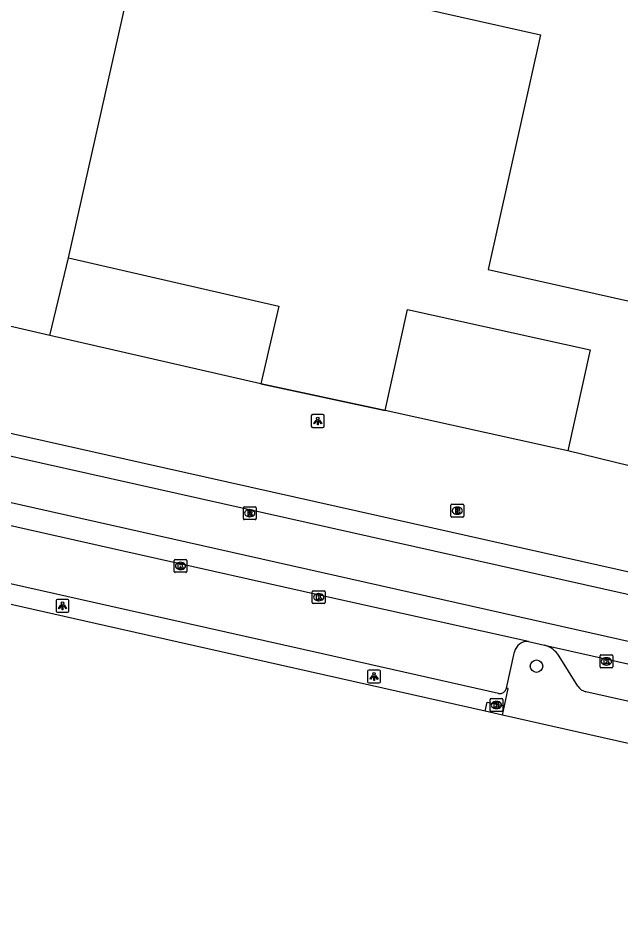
# Model space of a CAD drawing. Extents: x 162172 to 163187, y 382874 to 383684.
# Drawn here: x 162933.9 to 162980.8, y 382904.6 to 382974.7 of the extents above; entities that cross this region are included whole.
import ezdxf

# ---------------------------------------------------------------- set-up
doc = ezdxf.new("R2010")
doc.units = 0
for name, color, linetype in [('IMGEO_Berm_groen', 7, 'Continuous'), ('IMGEO_Boom', 7, 'Continuous'), ('IMGEO_Brandkraan', 7, 'Continuous'), ('IMGEO_Kolk', 7, 'Continuous'), ('IMGEO_Lichtpunt', 7, 'Continuous'), ('IMGEO_Muur', 7, 'Continuous'), ('IMGEO_Pand', 7, 'Continuous'), ('IMGEO_Parkeervlak_open', 7, 'Continuous'), ('IMGEO_Rijbaan_lokaal_gesloten', 7, 'Continuous'), ('IMGEO_Rioolput', 7, 'Continuous'), ('IMGEO_Voetpad_open', 7, 'Continuous'), ('IMGEO_Waterloop', 7, 'Continuous')]:
    doc.layers.add(name, color=color, linetype=linetype)

msp = doc.modelspace()

# ---------------------------------------------------------------- linework, layer by layer
at = {"layer": 'IMGEO_Berm_groen'}
msp.add_lwpolyline([(162971.559, 382920.546), (162971.713, 382921.273)], dxfattribs=at)
at = {"layer": 'IMGEO_Boom'}
msp.add_circle((162974.204, 382924.351), 0.489, dxfattribs=at)
at = {"layer": 'IMGEO_Brandkraan'}
for p, q in [((162967.548, 382936.011), (162967.548, 382936.863)), ((162967.623, 382936.937), (162968.475, 382936.937)), ((162968.549, 382936.863), (162968.549, 382936.011)), ((162968.059, 382936.157), (162968.034, 382936.157)), ((162968.036, 382936.717), (162968.061, 382936.717)), ((162968.475, 382935.937), (162967.623, 382935.937))]:
    msp.add_line(p, q, dxfattribs=at)
for points in [[(162967.548, 382936.011), (162967.548, 382936.863)], [(162967.623, 382936.937), (162968.475, 382936.937)], [(162968.549, 382936.863), (162968.549, 382936.011)], [(162967.896, 382936.637), (162967.896, 382936.237), (162968.109, 382936.237)], [(162968.127, 382936.637), (162967.896, 382936.637)], [(162968.075, 382936.556), (162968.021, 382936.556), (162968.021, 382936.48)], [(162968.021, 382936.48), (162968.074, 382936.48)], [(162968.083, 382936.404), (162968.021, 382936.404), (162968.021, 382936.323)], [(162968.021, 382936.323), (162968.083, 382936.323)], [(162968.475, 382935.937), (162967.623, 382935.937)]]:
    msp.add_lwpolyline(points, dxfattribs=at)
for centre, radius, start, end in [((162967.625, 382936.861), 0.0765, 91.55205, 178.44795), ((162967.625, 382936.861), 0.0765, 91.55205, 178.44795), ((162968.473, 382936.861), 0.0765, 1.55205, 88.44795), ((162968.473, 382936.861), 0.0765, 1.55205, 88.44795), ((162968.076, 382936.518), 0.0379, 267.82845, 90.93552), ((162968.084, 382936.363), 0.0404, 269.87594, 90.50774), ((162968.115, 382936.488), 0.251, 268.66757, 293.53466), ((162968.131, 382936.492), 0.145, 59.4692, 91.53667), ((162968.156, 382936.539), 0.0922, 285.51372, 58.15012), ((162968.161, 382936.347), 0.105, 301.31148, 78.98903), ((162967.625, 382936.013), 0.0765, 181.55205, 268.44795), ((162967.625, 382936.013), 0.0765, 181.55205, 268.44795), ((162968.473, 382936.013), 0.0765, 271.55205, 358.44795), ((162968.473, 382936.013), 0.0765, 271.55205, 358.44795)]:
    msp.add_arc(centre, radius, start, end, dxfattribs=at)
for centre, major_axis, ratio, start_param, end_param in [((162968.035, 382936.437), (-0.387, 0.002), 0.722429, 4.712389, 7.853982), ((162968.06, 382936.437), (-0.39, 0.002), 0.717154, 1.570796, 4.712389)]:
    msp.add_ellipse(centre, major_axis=major_axis, ratio=ratio, start_param=start_param, end_param=end_param, dxfattribs=at)
at = {"layer": 'IMGEO_Kolk'}
for p, q in [((162946.023, 382931.718), (162946.023, 382932.57)), ((162946.098, 382932.644), (162946.95, 382932.644)), ((162947.024, 382932.57), (162947.024, 382931.718)), ((162946.534, 382931.864), (162946.509, 382931.864)), ((162946.511, 382932.424), (162946.536, 382932.424)), ((162946.95, 382931.644), (162946.098, 382931.644)), ((162956.773, 382929.286), (162956.773, 382930.138)), ((162956.848, 382930.212), (162957.7, 382930.212)), ((162957.261, 382929.992), (162957.286, 382929.992)), ((162957.774, 382930.138), (162957.774, 382929.286)), ((162957.7, 382929.212), (162956.848, 382929.212)), ((162957.284, 382929.432), (162957.259, 382929.432)), ((162979.144, 382924.293), (162979.144, 382925.145)), ((162979.219, 382925.219), (162980.071, 382925.219)), ((162979.632, 382924.999), (162979.657, 382924.999)), ((162980.145, 382925.145), (162980.145, 382924.293)), ((162980.071, 382924.219), (162979.219, 382924.219)), ((162979.655, 382924.439), (162979.63, 382924.439)), ((162970.593, 382920.901), (162970.593, 382921.753)), ((162970.668, 382921.827), (162971.52, 382921.827)), ((162971.081, 382921.607), (162971.106, 382921.607)), ((162971.594, 382921.753), (162971.594, 382920.901)), ((162971.52, 382920.827), (162970.668, 382920.827)), ((162971.104, 382921.047), (162971.079, 382921.047))]:
    msp.add_line(p, q, dxfattribs=at)
for points in [[(162946.023, 382931.718), (162946.023, 382932.57)], [(162946.098, 382932.644), (162946.95, 382932.644)], [(162947.024, 382932.57), (162947.024, 382931.718)], [(162946.344, 382932.344), (162946.467, 382932.344), (162946.467, 382932.193), (162946.597, 382932.344), (162946.761, 382932.344), (162946.615, 382932.193), (162946.768, 382931.944), (162946.616, 382931.944), (162946.531, 382932.108), (162946.467, 382932.041), (162946.467, 382931.944), (162946.344, 382931.944), (162946.344, 382932.344)], [(162946.95, 382931.644), (162946.098, 382931.644)], [(162956.773, 382929.286), (162956.773, 382930.138)], [(162956.848, 382930.212), (162957.7, 382930.212)], [(162957.094, 382929.912), (162957.217, 382929.912), (162957.217, 382929.761), (162957.347, 382929.912), (162957.511, 382929.912), (162957.365, 382929.761), (162957.518, 382929.512), (162957.366, 382929.512), (162957.281, 382929.676), (162957.217, 382929.609), (162957.217, 382929.512), (162957.094, 382929.512), (162957.094, 382929.912)], [(162957.774, 382930.138), (162957.774, 382929.286)], [(162957.7, 382929.212), (162956.848, 382929.212)], [(162979.144, 382924.293), (162979.144, 382925.145)], [(162979.219, 382925.219), (162980.071, 382925.219)], [(162979.465, 382924.919), (162979.588, 382924.919), (162979.588, 382924.768), (162979.718, 382924.919), (162979.882, 382924.919), (162979.736, 382924.768), (162979.889, 382924.519), (162979.737, 382924.519), (162979.652, 382924.683), (162979.588, 382924.616), (162979.588, 382924.519), (162979.465, 382924.519), (162979.465, 382924.919)], [(162980.145, 382925.145), (162980.145, 382924.293)], [(162980.071, 382924.219), (162979.219, 382924.219)], [(162970.593, 382920.901), (162970.593, 382921.753)], [(162970.668, 382921.827), (162971.52, 382921.827)], [(162970.914, 382921.527), (162971.037, 382921.527), (162971.037, 382921.376), (162971.167, 382921.527), (162971.331, 382921.527), (162971.185, 382921.376), (162971.338, 382921.127), (162971.186, 382921.127), (162971.101, 382921.291), (162971.037, 382921.224), (162971.037, 382921.127), (162970.914, 382921.127), (162970.914, 382921.527)], [(162971.594, 382921.753), (162971.594, 382920.901)], [(162971.52, 382920.827), (162970.668, 382920.827)]]:
    msp.add_lwpolyline(points, dxfattribs=at)
for centre, start, end in [((162946.1, 382932.568), 91.55205, 178.44795), ((162946.1, 382932.568), 91.55205, 178.44795), ((162946.948, 382932.568), 1.55205, 88.44795), ((162946.948, 382932.568), 1.55205, 88.44795), ((162946.1, 382931.72), 181.55205, 268.44795), ((162946.1, 382931.72), 181.55205, 268.44795), ((162946.948, 382931.72), 271.55205, 358.44795), ((162946.948, 382931.72), 271.55205, 358.44795), ((162956.85, 382930.136), 91.55205, 178.44795), ((162956.85, 382930.136), 91.55205, 178.44795), ((162957.698, 382930.136), 1.55205, 88.44795), ((162957.698, 382930.136), 1.55205, 88.44795), ((162956.85, 382929.288), 181.55205, 268.44795), ((162956.85, 382929.288), 181.55205, 268.44795), ((162957.698, 382929.288), 271.55205, 358.44795), ((162957.698, 382929.288), 271.55205, 358.44795), ((162979.221, 382925.143), 91.55205, 178.44795), ((162979.221, 382925.143), 91.55205, 178.44795), ((162980.069, 382925.143), 1.55205, 88.44795), ((162980.069, 382925.143), 1.55205, 88.44795), ((162979.221, 382924.295), 181.55205, 268.44795), ((162979.221, 382924.295), 181.55205, 268.44795), ((162980.069, 382924.295), 271.55205, 358.44795), ((162980.069, 382924.295), 271.55205, 358.44795), ((162970.67, 382921.751), 91.55205, 178.44795), ((162970.67, 382921.751), 91.55205, 178.44795), ((162971.518, 382921.751), 1.55205, 88.44795), ((162971.518, 382921.751), 1.55205, 88.44795), ((162970.67, 382920.903), 181.55205, 268.44795), ((162970.67, 382920.903), 181.55205, 268.44795), ((162971.518, 382920.903), 271.55205, 358.44795), ((162971.518, 382920.903), 271.55205, 358.44795)]:
    msp.add_arc(centre, 0.0765, start, end, dxfattribs=at)
for centre, major_axis, ratio, start_param, end_param in [((162946.51, 382932.144), (-0.387, 0.002), 0.722429, 4.712389, 7.853982), ((162946.535, 382932.144), (-0.39, 0.002), 0.717154, 1.570796, 4.712389), ((162957.26, 382929.712), (-0.387, 0.002), 0.722429, 4.712389, 7.853982), ((162957.285, 382929.712), (-0.39, 0.002), 0.717154, 1.570796, 4.712389), ((162979.631, 382924.719), (-0.387, 0.002), 0.722429, 4.712389, 7.853982), ((162979.656, 382924.719), (-0.39, 0.002), 0.717154, 1.570796, 4.712389), ((162971.08, 382921.327), (-0.387, 0.002), 0.722429, 4.712389, 7.853982), ((162971.105, 382921.327), (-0.39, 0.002), 0.717154, 1.570796, 4.712389)]:
    msp.add_ellipse(centre, major_axis=major_axis, ratio=ratio, start_param=start_param, end_param=end_param, dxfattribs=at)
at = {"layer": 'IMGEO_Lichtpunt'}
for p, q in [((162956.697, 382943.81), (162956.697, 382943.003)), ((162956.697, 382943.81), (162956.697, 382943.003)), ((162957.599, 382943.905), (162956.791, 382943.905)), ((162957.599, 382943.905), (162956.791, 382943.905)), ((162957.693, 382943.003), (162957.693, 382943.81)), ((162957.693, 382943.003), (162957.693, 382943.81)), ((162956.791, 382942.909), (162957.599, 382942.909)), ((162956.791, 382942.909), (162957.599, 382942.909)), ((162936.855, 382929.444), (162936.855, 382928.637)), ((162936.855, 382929.444), (162936.855, 382928.637)), ((162937.757, 382929.539), (162936.949, 382929.539)), ((162937.757, 382929.539), (162936.949, 382929.539)), ((162937.851, 382928.637), (162937.851, 382929.444)), ((162937.851, 382928.637), (162937.851, 382929.444)), ((162936.949, 382928.543), (162937.757, 382928.543)), ((162936.949, 382928.543), (162937.757, 382928.543)), ((162961.073, 382923.951), (162961.073, 382923.144)), ((162961.073, 382923.951), (162961.073, 382923.144)), ((162961.975, 382924.046), (162961.167, 382924.046)), ((162961.975, 382924.046), (162961.167, 382924.046)), ((162962.069, 382923.144), (162962.069, 382923.951)), ((162962.069, 382923.144), (162962.069, 382923.951)), ((162961.167, 382923.05), (162961.975, 382923.05)), ((162961.167, 382923.05), (162961.975, 382923.05))]:
    msp.add_line(p, q, dxfattribs=at)
for points in [[(162957.071, 382943.474), (162957.11, 382943.446), (162956.922, 382943.184), (162956.884, 382943.211), (162957.071, 382943.474)], [(162957.173, 382943.426), (162957.22, 382943.426), (162957.22, 382943.104), (162957.173, 382943.104), (162957.173, 382943.426)], [(162957.283, 382943.446), (162957.321, 382943.473), (162957.508, 382943.211), (162957.469, 382943.183), (162957.283, 382943.446)], [(162937.229, 382929.108), (162937.268, 382929.08), (162937.08, 382928.818), (162937.042, 382928.845), (162937.229, 382929.108)], [(162937.331, 382929.06), (162937.378, 382929.06), (162937.378, 382928.738), (162937.331, 382928.738), (162937.331, 382929.06)], [(162937.441, 382929.08), (162937.479, 382929.107), (162937.666, 382928.845), (162937.627, 382928.817), (162937.441, 382929.08)], [(162961.447, 382923.615), (162961.486, 382923.587), (162961.298, 382923.325), (162961.26, 382923.352), (162961.447, 382923.615)], [(162961.549, 382923.567), (162961.596, 382923.567), (162961.596, 382923.245), (162961.549, 382923.245), (162961.549, 382923.567)], [(162961.659, 382923.587), (162961.697, 382923.614), (162961.884, 382923.352), (162961.845, 382923.324), (162961.659, 382923.587)]]:
    msp.add_lwpolyline(points, dxfattribs=at)
for centre in [(162957.196, 382943.608), (162937.354, 382929.242), (162961.572, 382923.749)]:
    msp.add_circle(centre, 0.0994, dxfattribs=at)
for centre, start, end in [((162956.791, 382943.81), 90, 180), ((162956.791, 382943.81), 90, 180), ((162957.599, 382943.81), 0, 90), ((162957.599, 382943.81), 0, 90), ((162956.791, 382943.003), 180, 270), ((162956.791, 382943.003), 180, 270), ((162957.599, 382943.003), 270, 0), ((162957.599, 382943.003), 270, 360), ((162936.949, 382929.444), 90, 180), ((162936.949, 382929.444), 90, 180), ((162937.757, 382929.444), 0, 90), ((162937.757, 382929.444), 0, 90), ((162936.949, 382928.637), 180, 270), ((162936.949, 382928.637), 180, 270), ((162937.757, 382928.637), 270, 0), ((162937.757, 382928.637), 270, 360), ((162961.167, 382923.951), 90, 180), ((162961.167, 382923.951), 90, 180), ((162961.975, 382923.951), 0, 90), ((162961.975, 382923.951), 0, 90), ((162961.167, 382923.144), 180, 270), ((162961.167, 382923.144), 180, 270), ((162961.975, 382923.144), 270, 0), ((162961.975, 382923.144), 270, 360)]:
    msp.add_arc(centre, 0.0946, start, end, dxfattribs=at)
at = {"layer": 'IMGEO_Muur'}
msp.add_lwpolyline([(162952.774, 382946.297), (162962.436, 382944.234)], dxfattribs=at)
at = {"layer": 'IMGEO_Pand'}
for points in [[(162937.818, 382956.094), (162943.272, 382980.459), (162974.522, 382973.439), (162970.437, 382955.191), (162985.807, 382951.75), (162999.194, 383011.55), (162937.754, 383025.212), (162921.784, 382953.417)], [(162936.372, 382950.065), (162937.818, 382956.094)], [(162937.818, 382956.094), (162954.162, 382952.339), (162952.774, 382946.297)], [(162936.372, 382950.065), (162921.784, 382953.417)], [(162962.436, 382944.234), (162964.182, 382952.072), (162978.367, 382948.936), (162976.633, 382941.095)], [(162952.774, 382946.297), (162936.372, 382950.065)], [(162976.633, 382941.095), (162975.444, 382941.358), (162962.436, 382944.234)]]:
    msp.add_lwpolyline(points, dxfattribs=at)
at = {"layer": 'IMGEO_Parkeervlak_open'}
for points in [[(162971.874, 382922.635), (162972.5, 382925.47)], [(162977.415, 382922.79), (162975.958, 382925.136)], [(163057.199, 382904.619), (162978.03, 382922.351)]]:
    msp.add_lwpolyline(points, dxfattribs=at)
for centre, radius, start, end in [((162973.509, 382925.236), 1.036, 85.64085, 166.9444), ((162974.277, 382924.072), 1.99, 32.33525, 74.27898), ((162978.346, 382923.445), 1.138, 215.0982, 253.8617)]:
    msp.add_arc(centre, radius, start, end, dxfattribs=at)
at = {"layer": 'IMGEO_Rijbaan_lokaal_gesloten'}
for points in [[(162571.899, 383023.687), (162773.34, 382978.384), (162787.291, 382975.248), (162824.157, 382966.963), (162829.302, 382965.805), (162943.475, 382940.176), (162960.356, 382936.387), (163076.773, 382910.308)], [(162571.522, 383022.029), (162786.88, 382973.603), (162917.14, 382944.312), (162943.106, 382938.499), (163087.202, 382906.239)], [(163063.468, 382907.805), (162942.339, 382935.016), (162786.012, 382970.134), (162582.55, 383015.84)], [(162973.588, 382926.269), (162958.833, 382929.528), (162941.966, 382933.318), (162915.372, 382939.293)], [(162973.588, 382926.269), (162974.816, 382925.987)], [(162974.816, 382925.987), (163061.72, 382906.535)]]:
    msp.add_lwpolyline(points, dxfattribs=at)
at = {"layer": 'IMGEO_Rioolput'}
for p, q in [((162951.412, 382935.816), (162951.412, 382936.668)), ((162951.487, 382936.742), (162952.339, 382936.742)), ((162951.9, 382936.522), (162951.925, 382936.522)), ((162952.413, 382936.668), (162952.413, 382935.816)), ((162952.339, 382935.742), (162951.487, 382935.742)), ((162951.923, 382935.962), (162951.898, 382935.962))]:
    msp.add_line(p, q, dxfattribs=at)
for points in [[(162951.412, 382935.816), (162951.412, 382936.668)], [(162951.487, 382936.742), (162952.339, 382936.742)], [(162952.001, 382936.44), (162951.749, 382936.442), (162951.749, 382936.042)], [(162951.749, 382936.042), (162951.873, 382936.042), (162951.873, 382936.204), (162951.884, 382936.204)], [(162951.927, 382936.361), (162951.873, 382936.361), (162951.873, 382936.28)], [(162951.873, 382936.28), (162951.925, 382936.28)], [(162951.931, 382936.175), (162952.002, 382936.042), (162952.142, 382936.042), (162952.077, 382936.168)], [(162952.413, 382936.668), (162952.413, 382935.816)], [(162952.339, 382935.742), (162951.487, 382935.742)]]:
    msp.add_lwpolyline(points, dxfattribs=at)
for centre, radius, start, end in [((162951.489, 382936.666), 0.0765, 91.55205, 178.44795), ((162951.489, 382936.666), 0.0765, 91.55205, 178.44795), ((162951.883, 382936.151), 0.0533, 26.02933, 88.69889), ((162951.909, 382936.469), 0.19, 274.7715, 282.96867), ((162951.933, 382936.265), 0.0964, 77.00612, 93.18647), ((162951.947, 382936.322), 0.0378, 276.66336, 79.67722), ((162952, 382936.33), 0.109, 350.36119, 89.41601), ((162951.998, 382936.33), 0.112, 277.58423, 350.98172), ((162951.982, 382936.115), 0.108, 29.51342, 73.79051), ((162952.337, 382936.666), 0.0765, 1.55205, 88.44795), ((162952.337, 382936.666), 0.0765, 1.55205, 88.44795), ((162951.489, 382935.818), 0.0765, 181.55205, 268.44795), ((162951.489, 382935.818), 0.0765, 181.55205, 268.44795), ((162952.337, 382935.818), 0.0765, 271.55205, 358.44795), ((162952.337, 382935.818), 0.0765, 271.55205, 358.44795)]:
    msp.add_arc(centre, radius, start, end, dxfattribs=at)
for centre, major_axis, ratio, start_param, end_param in [((162951.899, 382936.242), (-0.387, 0.002), 0.722429, 4.712389, 7.853982), ((162951.924, 382936.242), (-0.39, 0.002), 0.717154, 1.570796, 4.712389)]:
    msp.add_ellipse(centre, major_axis=major_axis, ratio=ratio, start_param=start_param, end_param=end_param, dxfattribs=at)
at = {"layer": 'IMGEO_Voetpad_open'}
for points in [[(162962.436, 382944.234), (162952.774, 382946.297)], [(162981.402, 382939.92), (162976.633, 382941.095)], [(162971.258, 382922.228), (162957.567, 382925.313), (162941.021, 382929.023), (162915.745, 382934.691)], [(162970.227, 382920.846), (162940.685, 382927.497), (162926.207, 382930.757)], [(162971.713, 382921.273), (162971.995, 382922.608), (162971.874, 382922.635)], [(162970.227, 382920.846), (162970.381, 382921.554), (162971.713, 382921.273)]]:
    msp.add_lwpolyline(points, dxfattribs=at)
msp.add_arc((162971.337, 382922.777), 0.555, 261.77676, 345.12985, dxfattribs=at)
at = {"layer": 'IMGEO_Waterloop'}
for points in [[(162971.559, 382920.546), (162970.227, 382920.846)], [(163003.786, 382913.313), (163000, 382914.142), (162971.559, 382920.546)]]:
    msp.add_lwpolyline(points, dxfattribs=at)

doc.saveas('drawing.dxf')
